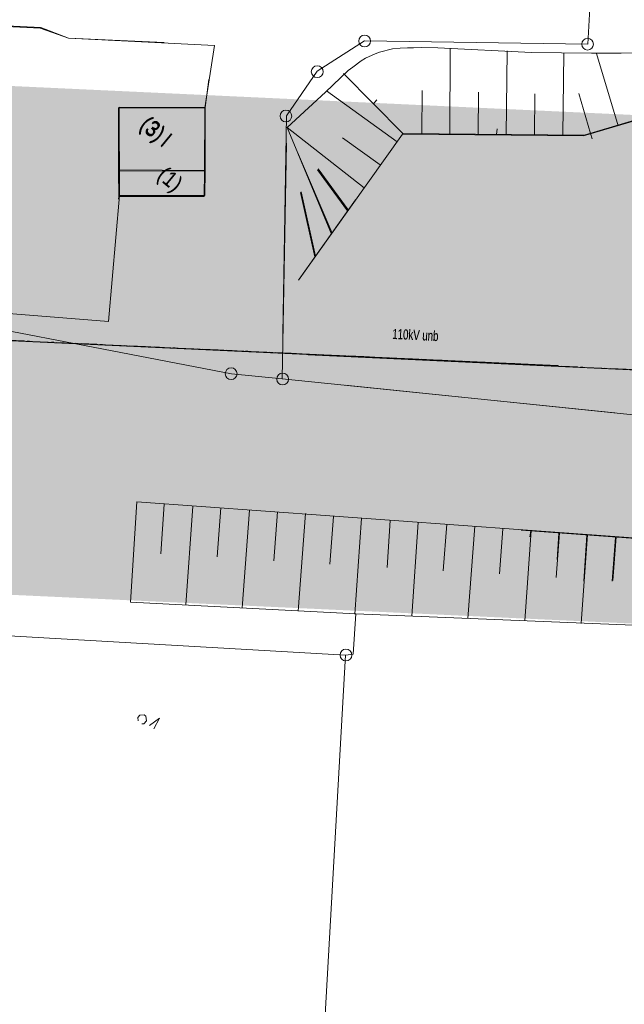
# Model space of a CAD drawing. Header units: metres. Extents: x -740 to 758, y -633 to 854.
# Tile 796 of 1056: x -84 to -51, y 249 to 301. Entities that reach past the tile are written whole.
import ezdxf

# ---------------------------------------------------------------- set-up
doc = ezdxf.new("R2010")
doc.units = ezdxf.units.M
doc.header["$MEASUREMENT"] = 0
doc.linetypes.add('832_166_125_166', pattern=[1.2896, 0.832, -0.1664, 0.1248, -0.1664])
for name, color, linetype in [('Grundkarte.LOVION', 7, 'Continuous'), ('Grundkarte_Text.LOVION', 7, 'Continuous'), ('Strom.LOVION', 7, 'Continuous'), ('Telko.LOVION', 7, 'Continuous')]:
    doc.layers.add(name, color=color, linetype=linetype)
doc.styles.add('ERSTELLTER_STIL_1', font='arial.ttf')

msp = doc.modelspace()

# ---------------------------------------------------------------- hatches: boundary and pattern name
at = {"layer": 'Grundkarte.LOVION', "linetype": 'Continuous', "lineweight": 18}
for points in [[(-78.298, 292.969), (-73.744, 292.942), (-73.719, 296.313), (-78.299, 296.309)], [(-78.263, 293.011), (-73.709, 292.984), (-73.71, 296.323), (-78.265, 296.351)], [(-78.298, 292.969), (-78.283, 291.611), (-73.761, 291.61), (-73.744, 292.942)], [(-78.263, 293.011), (-78.249, 291.653), (-73.727, 291.652), (-73.709, 292.984)]]:
    msp.add_hatch(color=254, dxfattribs=at).paths.add_polyline_path(points)
at = {"layer": 'Strom.LOVION', "linetype": 'Continuous', "lineweight": 18}
for points in [[(-99.279, 298.168), (-120.661, 272.152), (-37.558, 268.307), (-72.38, 296.926)], [(-85.706, 297.55), (-50.852, 268.904), (3.855, 266.347), (-11.285, 294.083)]]:
    msp.add_hatch(color=230, dxfattribs=at).paths.add_polyline_path(points)

# ---------------------------------------------------------------- linework, layer by layer
at = {"layer": 'Grundkarte.LOVION', "color": 253, "linetype": 'Continuous', "lineweight": 18}
for points in [[(-83.545, 317.313), (-80.721, 317.145), (-63.309, 315.597), (-52.578, 314.37), (-44.502, 313.386), (-18.443, 309.254), (12.806, 303.118), (14.968, 302.472), (42.826, 296.861), (29.466, 293.841), (11.93, 287.9), (4.033, 285.236), (0.703, 284.526), (-5.467, 283.243), (-31.227, 277.976), (-66.279, 281.583)], [(-95.291, 303.021), (-95.381, 302.126), (-92.073, 300.646), (-89.323, 300.324), (-86.055, 300.761), (-82.432, 300.584), (-80.958, 300.018), (-75.88, 299.776)], [(-89.129, 300.363), (-86.09, 300.719), (-82.467, 300.542), (-80.966, 300.009), (-73.214, 299.614), (-73.719, 296.313), (-78.299, 296.309), (-78.283, 291.611), (-78.298, 291.462)], [(-73.502, 297.821), (-73.71, 296.323), (-78.265, 296.351), (-78.249, 291.653), (-78.837, 284.975), (-92.331, 286.05), (-95.791, 285.771), (-96.377, 285.713), (-98.283, 285.556), (-98.395, 286.403), (-98.798, 292.334), (-104.298, 292.062)], [(-51.97, 280.124), (-69.612, 281.916), (-72.299, 282.186), (-92.331, 286.05), (-95.791, 285.771), (-96.377, 285.713), (-94.51, 275.995), (-118.482, 274.803)], [(-118.482, 274.803), (-94.51, 275.995), (-96.377, 285.713), (-95.791, 285.771), (-92.331, 286.05), (-72.299, 282.186), (-69.612, 281.916), (-51.97, 280.124)], [(-66.279, 281.583), (-31.227, 277.976), (-5.467, 283.243), (0.703, 284.526), (-5.01, 270.106), (-6.24, 266.971), (-50.756, 268.825)], [(-37.571, 268.291), (-65.703, 269.442), (-65.848, 267.3), (-66.258, 267.26), (-67.903, 238.134), (-109.348, 241.234), (-110.778, 237.725), (-110.992, 237.793), (-121.74, 241.619), (-120.71, 260.103), (-119.935, 273.036)], [(24.069, 141.759), (-114.297, 149.777), (-122.562, 150.27), (-124.374, 150.359), (-128.203, 198.899), (-115.167, 225.178), (-121.74, 241.619), (-110.992, 237.793), (-110.778, 237.725), (-109.348, 241.234), (-67.903, 238.134), (-66.258, 267.26), (-65.848, 267.3), (-65.703, 269.442), (-37.571, 268.291)]]:
    msp.add_lwpolyline(points, dxfattribs=at)
at = {"layer": 'Grundkarte.LOVION', "color": 8, "linetype": 'Continuous', "lineweight": 18}
for points in [[(-83.545, 317.313), (-80.721, 317.145), (-63.309, 315.597), (-52.578, 314.37), (-53.389, 299.69), (-65.258, 299.86), (-67.761, 298.255), (-69.391, 295.879), (-69.589, 284.304)], [(-69.589, 284.304), (-69.391, 295.879), (-67.761, 298.255), (-65.258, 299.86), (-53.389, 299.69), (-52.578, 314.37), (-44.502, 313.386), (-18.443, 309.254), (12.806, 303.118), (14.968, 302.472), (11.93, 287.9), (4.033, 285.236), (0.703, 284.526), (-5.467, 283.243), (-31.227, 277.976), (-66.279, 281.583)], [(-51.97, 280.124), (-69.612, 281.916), (-69.389, 294.44), (-69.612, 281.916), (-72.299, 282.186), (-92.331, 286.05), (-95.791, 285.771), (-96.982, 295.526), (-99.086, 295.586), (-99.068, 298.425), (-99.086, 295.586), (-101.366, 295.629), (-99.086, 295.586), (-96.982, 295.526), (-95.791, 285.771), (-96.377, 285.713), (-102.355, 285.188), (-109.501, 285.731)], [(-66.359, 298.126), (-63.211, 294.947), (-53.596, 294.852), (-46.818, 296.875), (-39.742, 296.443)], [(-64.597, 296.732), (-64.782, 296.507)], [(-58.211, 295.199), (-58.241, 294.901)], [(-53.163, 294.658), (-53.25, 294.945)], [(-66.279, 281.583), (-31.227, 277.976), (-5.467, 283.243), (0.703, 284.526), (4.033, 285.236), (11.93, 287.9)], [(-109.501, 285.731), (-102.355, 285.188), (-96.377, 285.713), (-95.791, 285.771), (-92.331, 286.05), (-72.299, 282.186), (-69.612, 281.916), (-51.97, 280.124)], [(-66.258, 267.26), (-65.848, 267.3), (-65.703, 269.442), (-37.571, 268.291)], [(-67.903, 238.134), (-66.258, 267.26), (-96.753, 269.007), (-98.78, 234.11)]]:
    msp.add_lwpolyline(points, dxfattribs=at)
at = {"layer": 'Grundkarte.LOVION', "color": 7, "linetype": 'Continuous', "lineweight": 13}
for points in [[(-49.354, 299.228), (-51.628, 299.212), (-53.194, 299.207), (-56.39, 299.249), (-61.351, 299.503), (-62.208, 299.508), (-62.651, 299.494), (-62.975, 299.492), (-63.359, 299.484), (-63.769, 299.444), (-64.46, 299.258), (-64.688, 299.177), (-65.198, 298.949), (-65.421, 298.809), (-65.861, 298.471), (-66.11, 298.299), (-67.327, 297.145), (-68.222, 296.319), (-69.36, 295.262)], [(-60.723, 294.894), (-60.695, 299.449)], [(-57.735, 294.861), (-57.669, 299.331)], [(-54.72, 294.861), (-54.675, 299.239)], [(-51.783, 295.355), (-52.928, 299.203)], [(-63.522, 294.502), (-67.274, 297.209)], [(-62.204, 294.927), (-62.193, 297.233)], [(-59.216, 294.894), (-59.199, 297.142)], [(-56.227, 294.861), (-56.205, 297.05)], [(-53.25, 294.945), (-53.872, 297.072)], [(-68.745, 287.164), (-63.237, 294.915), (-53.622, 294.82), (-46.786, 296.848)], [(-67.004, 289.61), (-69.36, 295.262), (-65.263, 292.056)], [(-64.409, 293.293), (-66.41, 294.723)], [(-66.97, 289.652), (-68.81, 293.965)], [(-66.15, 290.847), (-67.752, 293.025)], [(-66.115, 290.889), (-67.717, 293.067)], [(-67.891, 288.401), (-68.638, 291.815)], [(-67.856, 288.443), (-68.604, 291.857)], [(-68.711, 287.206), (-65.725, 291.429)], [(-109.977, 285.152), (-55.023, 282.634)], [(-68.239, 283.194), (-3.72, 280.192)], [(-37.571, 268.291), (-65.703, 269.442), (-77.676, 270.074), (-77.339, 275.398), (-43.196, 272.913)], [(-75.879, 275.274), (-76.063, 272.626)], [(-74.36, 275.157), (-74.735, 269.918)], [(-72.873, 275.066), (-73.064, 272.476)], [(-71.355, 274.948), (-71.735, 269.768)], [(-69.868, 274.857), (-70.058, 272.267)], [(-68.381, 274.766), (-68.761, 269.586)], [(-66.889, 274.616), (-67.085, 272.085)], [(-65.402, 274.525), (-65.762, 269.436)], [(-63.883, 274.408), (-64.053, 271.909)], [(-62.396, 274.317), (-62.735, 269.318)], [(-60.878, 274.199), (-61.079, 271.726)], [(-59.391, 274.108), (-59.768, 269.195)], [(-57.899, 273.958), (-58.079, 271.576)], [(-56.926, 273.897), (-5.01, 270.106), (-6.24, 266.971), (-50.756, 268.825)], [(-56.412, 273.867), (-56.741, 269.077)], [(-56.42, 273.858), (-56.476, 273.527)], [(-54.893, 273.75), (-55.074, 271.368)], [(-54.928, 273.708), (-55.03, 272.338)], [(-53.406, 273.659), (-53.742, 268.927)], [(-53.441, 273.617), (-53.616, 271.176)], [(-51.922, 273.499), (-52.109, 271.176)], [(-51.887, 273.541), (-52.074, 271.218)]]:
    msp.add_lwpolyline(points, dxfattribs=at)
at = {"layer": 'Grundkarte.LOVION', "color": 8, "linetype": 'Continuous', "lineweight": 18}
for points in [[(-78.298, 292.969), (-78.299, 296.309), (-73.719, 296.313), (-73.744, 292.942)], [(-78.263, 293.011), (-78.265, 296.351), (-73.71, 296.323), (-73.709, 292.984)], [(-78.298, 292.969), (-73.744, 292.942), (-73.761, 291.61), (-78.283, 291.611)], [(-78.263, 293.011), (-73.709, 292.984), (-73.727, 291.652), (-78.249, 291.653)], [(-89.603, 231.845), (-98.78, 234.11), (-96.753, 269.007), (-66.258, 267.26), (-67.903, 238.134), (-68.458, 228.09), (-78.716, 229.629)]]:
    msp.add_lwpolyline(points, close=True, dxfattribs=at)
at = {"layer": 'Grundkarte.LOVION', "color": 3, "linetype": 'Continuous', "lineweight": 18}
for points in [[(-77.265, 263.76), (-77.283, 263.935), (-77.177, 264.064), (-76.943, 264.087), (-76.846, 264.008), (-76.823, 263.773), (-76.955, 263.613), (-77.073, 263.601)], [(-77.265, 263.76), (-77.283, 263.935), (-77.177, 264.064), (-76.943, 264.087), (-76.846, 264.008), (-76.823, 263.773), (-76.955, 263.613), (-77.073, 263.601)], [(-76.651, 263.524), (-76.126, 263.901), (-76.426, 263.339)], [(-76.651, 263.524), (-76.126, 263.901), (-76.426, 263.339)]]:
    msp.add_lwpolyline(points, dxfattribs=at)
at = {"layer": 'Grundkarte.LOVION', "color": 9, "linetype": 'Continuous', "lineweight": 18}
for centre, radius in [((-65.243, 299.858), 0.313), ((-53.41, 299.691), 0.312), ((-67.758, 298.23), 0.315), ((-69.42, 295.876), 0.312), ((-72.327, 282.195), 0.313), ((-69.595, 281.91), 0.312), ((-66.234, 267.257), 0.314)]:
    msp.add_circle(centre, radius, dxfattribs=at)
at = {"layer": 'Strom.LOVION', "color": 194, "linetype": '832_166_125_166', "lineweight": 18}
for points in [[(-54.977, 282.623), (-109.964, 285.168)], [(-3.707, 280.208), (-68.271, 283.221)]]:
    msp.add_lwpolyline(points, dxfattribs=at)
at = {"layer": 'Telko.LOVION', "color": 1, "linetype": 'Continuous', "lineweight": 18}
for points in [[(-109.99, 285.136), (-54.945, 282.597)], [(-68.255, 283.208), (-3.691, 280.195)]]:
    msp.add_lwpolyline(points, dxfattribs=at)

# ---------------------------------------------------------------- texts
at = {"layer": 'Grundkarte_Text.LOVION', "color": 7, "linetype": 'Continuous', "lineweight": 13, "attachment_point": 7, "style": 'ERSTELLTER_STIL_1'}
for s, insert, char_height, rotation in [('{\\A1;\\W0.89450x;(3)}', (-77.413, 295.075), 0.83073, 320.5841), ('{\\A1;\\W0.89450x;(3)}', (-77.378, 295.117), 0.83073, 320.5841), ('{\\A1;\\W0.89448x;I}', (-76.153, 294.343), 0.83073, 320.5841), ('{\\A1;\\W0.89448x;I}', (-76.118, 294.385), 0.83073, 320.5841), ('{\\A1;\\W0.89448x;(1)}', (-76.473, 292.418), 0.83075, 320.583), ('{\\A1;\\W0.89450x;(1)}', (-76.465, 292.428), 0.83073, 320.5841)]:
    msp.add_mtext(s, dxfattribs=dict(at, insert=insert, char_height=char_height, rotation=rotation))
at = {"layer": 'Strom.LOVION', "color": 194, "linetype": 'Continuous', "lineweight": 18, "attachment_point": 7, "rotation": 357.2439, "style": 'ERSTELLTER_STIL_1'}
for insert, char_height in [((-63.786, 284.032), 0.53355), ((-63.778, 284.042), 0.53354)]:
    msp.add_mtext('{\\A1;\\W0.68636x;110kV unb }', dxfattribs=dict(at, insert=insert, char_height=char_height))

doc.saveas('drawing.dxf')
